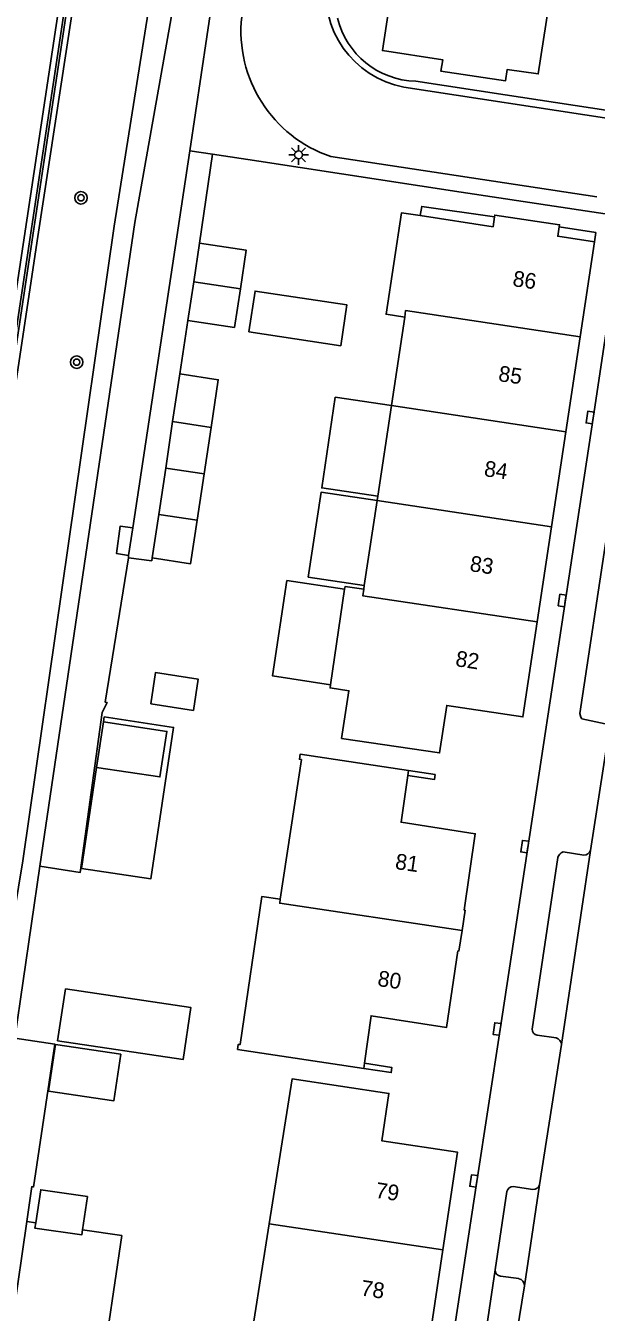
# Model space of a CAD drawing. Extents: x 124000 to 128010, y 398999 to 403000.
# Drawn here: x 126361 to 126397.3, y 399794.3 to 399876.2 of the extents above; entities that cross this region are included whole.
import ezdxf

# ---------------------------------------------------------------- set-up
doc = ezdxf.new("R2010")
doc.units = 0
for name, color, linetype in [('gg-afsc-erfafscheiding', 7, 'Continuous'), ('gg-afsc-geluidsscherm', 7, 'Continuous'), ('gg-afsc-hekwerk', 7, 'Continuous'), ('gg-afsc-muur', 7, 'Continuous'), ('gg-anno-huisnummerreeks BGT', 7, 'Continuous'), ('gg-bbg-bijgebouw', 7, 'Continuous'), ('gg-bbg-gedigitaliseerde bijgebouw', 7, 'Continuous'), ('gg-bbg-hoofdgebouw', 7, 'Continuous'), ('gg-bbg-luifel en loopbrug', 7, 'Continuous'), ('gg-bbg-onder overbouw', 7, 'Continuous'), ('gg-bbg-pand overbouw', 7, 'Continuous'), ('gg-bbg-tussenscheiding', 7, 'Continuous'), ('gg-knt-BGT kruinlijn', 7, 'Continuous'), ('gg-knt-verharding', 7, 'Continuous'), ('gg-knt-verharding nz', 7, 'Continuous'), ('gg-kntw-bovenkant insteek waterloop', 7, 'Continuous'), ('gt-grn-weggrens', 7, 'Continuous'), ('gt-symb-boom', 7, 'Continuous'), ('gt-symb-kolk', 7, 'Continuous'), ('gt-symb-lichtmast', 7, 'Continuous')]:
    doc.layers.add(name, color=color, linetype=linetype)

# ---------------------------------------------------------------- blocks, each defined once
blk = doc.blocks.new('gt0-LMAST')
at = {"layer": 'gt-symb-lichtmast'}
for p, q in [((-0.182, 0.173), (-0.447, 0.438)), ((-0.005, 0.246), (-0.005, 0.621)), ((0.172, 0.173), (0.437, 0.438)), ((-0.255, -0.004), (-0.63, -0.004)), ((-0.182, -0.181), (-0.447, -0.446)), ((-0.005, -0.254), (-0.005, -0.629)), ((0.437, -0.446), (0.172, -0.181)), ((0.245, -0.004), (0.62, -0.004))]:
    blk.add_line(p, q, dxfattribs=at)
blk.add_circle((-0.005, -0.004), 0.25, dxfattribs=at)
blk = doc.blocks.new('gt0-KOLK')
at = {"layer": 'gt-symb-kolk'}
blk.add_lwpolyline([(0, 0), (0.375, 0), (0.375, 0.4), (-0.375, 0.4), (-0.375, 0), (0, 0)], dxfattribs=at)
blk = doc.blocks.new('gt0-BOOM')
at = {"layer": 'gt-symb-boom'}
for radius in [0.4, 0.2]:
    blk.add_circle((0, 0), radius, dxfattribs=at)

msp = doc.modelspace()

# ---------------------------------------------------------------- linework, layer by layer
at = {"layer": 'gg-afsc-erfafscheiding'}
msp.add_lwpolyline([(126361.44, 399802.273), (126361.341, 399802.302), (126361.022, 399800.085)], dxfattribs=at)
at = {"layer": 'gg-afsc-geluidsscherm'}
for points in [[(126433.522, 399396.193), (126294.266, 399417.89), (126294.312, 399418.568), (126384.69, 400018.495), (126392.393, 400081.874), (126401.389, 400173.179), (126405.812, 400237.067), (126415.183, 400254.387), (126416.933, 400270.191), (126421.505, 400378.061), (126422.448, 400394.046), (126423.962, 400411.149), (126518.093, 400411.476), (126531.613, 400399.449), (126531.513, 400399.337)], [(126433.522, 399396.193), (126433.545, 399396.341), (126294.438, 399418.015), (126294.46, 399418.546), (126384.838, 400018.472), (126392.542, 400081.856), (126401.538, 400173.164), (126405.962, 400237.057), (126415.315, 400254.315), (126417.082, 400270.175), (126421.655, 400378.055), (126422.598, 400394.037), (126424.098, 400410.986), (126518.093, 400411.326), (126531.513, 400399.337)]]:
    msp.add_lwpolyline(points, dxfattribs=at)
at = {"layer": 'gg-afsc-hekwerk'}
for p, q in [((126403.654, 399869.987), (126391.516, 399871.823)), ((126388.695, 399865.631), (126375.809, 399867.601)), ((126372.577, 399866.151), (126372.03, 399862.371)), ((126371.289, 399857.46), (126370.773, 399854.049)), ((126361.845, 399822.703), (126360.254, 399811.76))]:
    msp.add_line(p, q, dxfattribs=at)
for points in [[(126367.496, 399842.352), (126366.013, 399833.152), (126366.134, 399833.137), (126365.829, 399832.503), (126364.418, 399822.301), (126361.845, 399822.703)], [(126369.014, 399842.34), (126368.987, 399842.162), (126367.496, 399842.352)], [(126360.254, 399811.76), (126362.804, 399811.383), (126361.44, 399802.273)]]:
    msp.add_lwpolyline(points, dxfattribs=at)
at = {"layer": 'gg-afsc-muur'}
for points in [[(126385.347, 399828.791), (126387.041, 399828.535), (126387.001, 399828.219), (126385.301, 399828.481)], [(126382.495, 399809.833), (126384.244, 399809.569), (126384.29, 399809.885), (126382.546, 399810.171)]]:
    msp.add_lwpolyline(points, dxfattribs=at)
at = {"layer": 'gg-bbg-bijgebouw'}
for p, q in [((126372.03, 399862.371), (126371.66, 399859.916)), ((126371.66, 399859.916), (126371.289, 399857.46)), ((126374.267, 399857.015), (126374.638, 399859.47)), ((126371.289, 399857.46), (126374.267, 399857.015)), ((126370.314, 399851.015), (126369.872, 399848.063)), ((126372.765, 399850.645), (126370.314, 399851.015)), ((126372.323, 399847.692), (126372.765, 399850.645)), ((126369.872, 399848.063), (126369.43, 399845.11)), ((126371.881, 399844.739), (126372.323, 399847.692)), ((126369.43, 399845.11), (126371.881, 399844.739)), ((126364.891, 399801.67), (126364.57, 399799.559))]:
    msp.add_line(p, q, dxfattribs=at)
for points in [[(126374.638, 399859.47), (126375.008, 399861.925), (126372.03, 399862.371)], [(126361.594, 399800), (126361.913, 399802.099), (126364.891, 399801.67)], [(126364.57, 399799.559), (126364.52, 399799.227), (126361.542, 399799.656), (126361.594, 399800)]]:
    msp.add_lwpolyline(points, dxfattribs=at)
at = {"layer": 'gg-bbg-gedigitaliseerde bijgebouw'}
msp.add_line((126365.473, 399828.995), (126365.91, 399831.892), dxfattribs=at)
for points in [[(126375.176, 399856.731), (126381.033, 399855.85), (126381.424, 399858.448), (126375.567, 399859.33), (126375.176, 399856.731)], [(126368.918, 399833.036), (126371.635, 399832.627), (126371.936, 399834.623), (126369.218, 399835.032), (126368.918, 399833.036)], [(126365.91, 399831.892), (126369.946, 399831.284), (126369.51, 399828.388), (126365.473, 399828.995)], [(126362.852, 399811.351), (126367.006, 399810.729), (126366.562, 399807.762), (126362.408, 399808.384), (126362.852, 399811.351)]]:
    msp.add_lwpolyline(points, dxfattribs=at)
at = {"layer": 'gg-bbg-hoofdgebouw'}
for p, q in [((126396.283, 399856.414), (126397.194, 399862.465)), ((126385.104, 399857.675), (126384.255, 399852.034)), ((126395.372, 399850.364), (126396.283, 399856.414)), ((126384.255, 399852.034), (126383.386, 399846.259)), ((126394.462, 399844.313), (126395.372, 399850.364)), ((126383.344, 399845.983), (126382.53, 399840.576)), ((126383.386, 399846.259), (126383.344, 399845.983)), ((126393.551, 399838.263), (126394.462, 399844.313)), ((126381.278, 399840.337), (126380.375, 399834.265)), ((126382.53, 399840.576), (126382.496, 399840.348)), ((126385.301, 399828.481), (126385.347, 399828.791)), ((126382.546, 399810.171), (126382.495, 399809.833)), ((126375.49, 399793.724), (126376.472, 399799.934)), ((126387.529, 399798.273), (126386.594, 399792.049))]:
    msp.add_line(p, q, dxfattribs=at)
for points in [[(126384.532, 399880.254), (126383.685, 399874.641), (126387.525, 399874.062), (126387.414, 399873.328), (126391.522, 399872.712), (126391.638, 399873.441), (126393.62, 399873.161), (126394.432, 399878.512)], [(126386.087, 399864.132), (126384.897, 399864.304), (126383.918, 399857.855), (126385.104, 399857.675)], [(126394.957, 399863.43), (126394.977, 399863.552), (126390.841, 399864.165), (126390.827, 399864.066)], [(126382.496, 399840.348), (126381.303, 399840.508), (126381.278, 399840.337)], [(126380.375, 399834.265), (126380.345, 399834.062), (126381.551, 399833.875), (126381.083, 399830.847), (126387.323, 399829.918), (126387.782, 399832.942), (126392.64, 399832.212), (126393.551, 399838.263)], [(126385.347, 399828.791), (126378.443, 399829.831), (126378.4, 399829.517), (126378.525, 399829.495), (126377.179, 399820.598)], [(126385.301, 399828.481), (126384.874, 399825.504), (126389.606, 399824.775), (126388.899, 399819.913), (126388.958, 399819.904), (126388.761, 399818.605)], [(126377.179, 399820.598), (126375.997, 399820.769), (126374.611, 399811.342), (126374.499, 399811.354), (126374.453, 399811.044), (126382.495, 399809.833)], [(126388.761, 399818.605), (126388.564, 399817.305), (126388.495, 399817.314), (126387.77, 399812.442), (126382.963, 399813.184), (126382.546, 399810.171)], [(126376.472, 399799.934), (126377.934, 399809.175), (126384.096, 399808.241), (126383.656, 399805.216), (126388.464, 399804.497), (126387.529, 399798.273)]]:
    msp.add_lwpolyline(points, dxfattribs=at)
at = {"layer": 'gg-bbg-luifel en loopbrug'}
for p, q in [((126370.773, 399854.049), (126370.314, 399851.015)), ((126369.43, 399845.11), (126369.014, 399842.34)), ((126361.022, 399800.085), (126360.153, 399794.053)), ((126361.022, 399800.085), (126361.594, 399800))]:
    msp.add_line(p, q, dxfattribs=at)
for points in [[(126372.765, 399850.645), (126373.222, 399853.68), (126370.773, 399854.049)], [(126384.255, 399852.034), (126380.684, 399852.572), (126379.814, 399846.797), (126383.386, 399846.259)], [(126383.344, 399845.983), (126379.773, 399846.521), (126378.959, 399841.114), (126382.53, 399840.576)], [(126371.881, 399844.739), (126371.464, 399841.971), (126369.014, 399842.34)], [(126381.278, 399840.337), (126377.594, 399840.892), (126376.68, 399834.821), (126380.375, 399834.265)], [(126365.91, 399831.892), (126365.958, 399832.212), (126370.376, 399831.547), (126368.923, 399821.896), (126364.505, 399822.562), (126365.473, 399828.995)], [(126363.481, 399814.907), (126371.48, 399813.702), (126370.981, 399810.39), (126362.983, 399811.594), (126363.481, 399814.907)], [(126364.57, 399799.559), (126367.074, 399799.188), (126366.181, 399793.16)]]:
    msp.add_lwpolyline(points, dxfattribs=at)
at = {"layer": 'gg-bbg-onder overbouw'}
for points in [[(126390.827, 399864.066), (126390.736, 399863.428), (126386.087, 399864.132)], [(126397.194, 399862.465), (126394.858, 399862.819), (126394.957, 399863.43)]]:
    msp.add_lwpolyline(points, dxfattribs=at)
at = {"layer": 'gg-bbg-pand overbouw'}
for points in [[(126386.087, 399864.132), (126386.193, 399864.723), (126390.827, 399864.066)], [(126397.194, 399862.465), (126397.278, 399863.056), (126394.957, 399863.43)]]:
    msp.add_lwpolyline(points, dxfattribs=at)
at = {"layer": 'gg-bbg-tussenscheiding'}
for p, q in [((126371.66, 399859.916), (126374.638, 399859.47)), ((126395.372, 399850.364), (126384.255, 399852.034)), ((126369.872, 399848.063), (126372.323, 399847.692)), ((126394.462, 399844.313), (126383.344, 399845.983)), ((126387.529, 399798.273), (126376.472, 399799.934))]:
    msp.add_line(p, q, dxfattribs=at)
for points in [[(126396.283, 399856.414), (126385.166, 399858.085), (126385.104, 399857.675)], [(126393.551, 399838.263), (126382.434, 399839.933), (126382.496, 399840.348)], [(126388.761, 399818.605), (126377.142, 399820.35), (126377.179, 399820.598)]]:
    msp.add_lwpolyline(points, dxfattribs=at)
at = {"layer": 'gg-knt-BGT kruinlijn'}
for points in [[(126300.242, 399460.061), (126317.155, 399573.618), (126327.853, 399643.472), (126345.991, 399764.256), (126377.209, 399971.201), (126384.168, 400018.601), (126391.597, 400079.17), (126401.015, 400171.969), (126405.272, 400237.075), (126405.836, 400239.447)], [(126405.997, 400230.826), (126401.252, 400165.313), (126397.513, 400125.164), (126394.977, 400098.805), (126384.91, 400016.956), (126372.958, 399936.144), (126361.724, 399862.808), (126350.889, 399790.817), (126334.29, 399679.75), (126332.168, 399665.424)]]:
    msp.add_lwpolyline(points, dxfattribs=at)
at = {"layer": 'gg-knt-verharding'}
for p, q in [((126372.863, 399877.962), (126371.402, 399868.269)), ((126398.112, 399870.313), (126385.058, 399872.314)), ((126391.516, 399871.823), (126385.804, 399872.694)), ((126371.402, 399868.269), (126367.781, 399844.25)), ((126372.856, 399868.05), (126372.577, 399866.151)), ((126375.809, 399867.601), (126372.856, 399868.05)), ((126397.352, 399865.321), (126380.398, 399867.894)), ((126399.003, 399864.086), (126388.695, 399865.631)), ((126367.497, 399842.481), (126367.781, 399844.25)), ((126367.497, 399842.481), (126367.496, 399842.352)), ((126396.944, 399823.709), (126398.141, 399831.367)), ((126393.221, 399812.333), (126394.855, 399823.254)), ((126395.197, 399823.625), (126396.531, 399823.402)), ((126394.753, 399811.774), (126393.543, 399811.954)), ((126393.705, 399802.418), (126395.1, 399811.344)), ((126390.872, 399797.007), (126391.62, 399801.989)), ((126392.019, 399802.316), (126393.272, 399802.123)), ((126390.872, 399797.007), (126389.749, 399789.546)), ((126392.376, 399796.441), (126391.213, 399796.596)), ((126392.256, 399792.993), (126392.738, 399795.981))]:
    msp.add_line(p, q, dxfattribs=at)
for points in [[(126398.633, 399861.272), (126397.114, 399851.246), (126391.186, 399812.309), (126389.701, 399802.632), (126387.771, 399789.962)], [(126397.887, 399831.775), (126396.399, 399832.083), (126396.323, 399832.191), (126396.262, 399832.426), (126399.714, 399855.193)], [(126367.781, 399844.25), (126366.974, 399844.367), (126366.731, 399842.621), (126367.497, 399842.481)]]:
    msp.add_lwpolyline(points, dxfattribs=at)
for centre, radius, start, end in [((126386.201, 399878.331), 6.125, 171.05006, 259.24235), ((126383.12, 399875.895), 8.452, 173.84963, 251.21089), ((126385.956, 399877.992), 5.3, 194.04393, 268.35695), ((126395.463, 399823.037), 0.645, 114.30554, 160.3527), ((126396.475, 399823.909), 0.51, 276.30339, 336.94651), ((126393.581, 399812.312), 0.36, 176.7068, 263.99594), ((126394.625, 399811.315), 0.476, 3.44279, 74.36265), ((126392.025, 399801.902), 0.414, 90.78662, 167.88597), ((126393.297, 399802.552), 0.429, 266.67804, 341.85464), ((126391.274, 399796.993), 0.402, 178.06823, 261.29565), ((126392.264, 399795.98), 0.474, 0.10833, 76.29409)]:
    msp.add_arc(centre, radius, start, end, dxfattribs=at)
at = {"layer": 'gg-knt-verharding nz'}
for p, q in [((126395.1, 399811.344), (126396.944, 399823.709)), ((126392.738, 399795.981), (126393.705, 399802.418))]:
    msp.add_line(p, q, dxfattribs=at)
at = {"layer": 'gg-kntw-bovenkant insteek waterloop'}
for points in [[(126337.653, 399672.667), (126358.597, 399810.023), (126360.759, 399823.044), (126366.579, 399863.454), (126372.003, 399897.554), (126376.599, 399928.428), (126377.154, 399929.924)], [(126361.845, 399822.703), (126367.901, 399863.704), (126373.865, 399897.184), (126378.548, 399927.987), (126378.623, 399929.011), (126378.049, 399930.253), (126377.154, 399929.924)]]:
    msp.add_lwpolyline(points, dxfattribs=at)
at = {"layer": 'gt-grn-weggrens'}
msp.add_line((126372.856, 399868.05), (126371.402, 399868.269), dxfattribs=at)

# ---------------------------------------------------------------- block references
at = {"layer": 'gt-symb-boom'}
for p in [(126364.475, 399865.269), (126364.201, 399854.802)]:
    msp.add_blockref('gt0-BOOM', p, dxfattribs=at)
at = {"layer": 'gt-symb-kolk'}
for p, rotation in [((126397.114, 399851.246), 81.37347218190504), ((126395.341, 399839.597), 81.34832540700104), ((126392.949, 399823.921), 81.32439220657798), ((126391.186, 399812.309), 81.37347218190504), ((126389.701, 399802.632), 81.27531107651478)]:
    msp.add_blockref('gt0-KOLK', p, dxfattribs=dict(at, rotation=rotation))
at = {"layer": 'gt-symb-lichtmast'}
msp.add_blockref('gt0-LMAST', (126378.345, 399868.008), dxfattribs=at)

# ---------------------------------------------------------------- texts
at = {"layer": 'gg-anno-huisnummerreeks BGT'}
for s, rotation, p in [('86', 351.4, (126391.941, 399859.657)), ('85', 351.4, (126391.03, 399853.607)), ('84', 351.4, (126390.12, 399847.556)), ('83', 351.4, (126389.209, 399841.505)), ('82', 351.4, (126388.298, 399835.455)), ('81', 351.7, (126384.453, 399822.537)), ('80', 351.5, (126383.334, 399815.087)), ('79', 351.5, (126383.199, 399801.6)), ('78', 351.5, (126382.264, 399795.376))]:
    msp.add_text(s, height=1, rotation=rotation, dxfattribs=at).set_placement(p)

doc.saveas('drawing.dxf')
